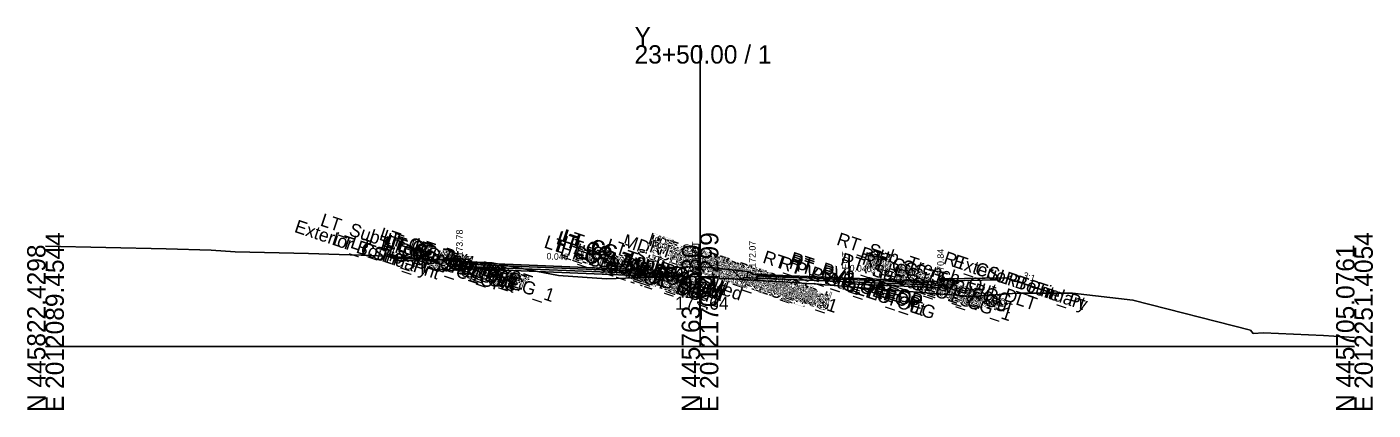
# Model space of a CAD drawing. Extents: x -26 to 3203, y -10 to 9532.
# Drawn here: x 997.2 to 1202.8, y 7490.3 to 7548.8 of the extents above; entities that cross this region are included whole.
import ezdxf

# ---------------------------------------------------------------- set-up
doc = ezdxf.new("R2010")
doc.units = 0
for name, color, linetype in [('Default', 7, 'Continuous'), ('Exist CMT Pavement', 7, 'Continuous'), ('Exist Cross Section Cell', 7, 'Continuous'), ('Exist XS Center Line Elevation Label', 7, 'Continuous'), ('Exist XS Ground Line', 7, 'Continuous'), ('Prop CMT Conc Surface', 7, 'Continuous'), ('Prop CMT Concrete Structures', 7, 'Continuous'), ('Prop CMT Pvmt Course 1', 7, 'Continuous'), ('Prop CMT Pvmt Course 1 CG', 7, 'Continuous'), ('Prop CMT Pvmt Course 2', 7, 'Continuous'), ('Prop CMT Pvmt Course 2 Wedge', 7, 'Continuous'), ('Prop CMT Pvmt Course 3', 7, 'Continuous'), ('Prop CMT Pvmt Course 3 Wedge', 7, 'Continuous'), ('Prop CMT Pvmt Surface', 7, 'Continuous'), ('Prop CMT Slope Grass', 7, 'Continuous'), ('Prop CMT Subgrade Earthwork', 7, 'Continuous'), ('Prop XS Hydro Elevations', 7, 'Continuous'), ('Prop XS Label Text', 7, 'Continuous'), ('Prop XS SE Text', 7, 'Continuous'), ('Prop XS Side Slope Text', 7, 'Continuous'), ('Scratch_Level_0', 7, 'Continuous')]:
    doc.layers.add(name, color=color, linetype=linetype)

msp = doc.modelspace()

# ---------------------------------------------------------------- linework, layer by layer
at = {"layer": 'Exist CMT Pavement'}
msp.add_lwpolyline([(1108.75, 7510.11), (1110.54, 7510.01), (1111.08, 7509.98), (1111.56, 7509.96), (1111.65, 7509.95), (1112.74, 7509.88), (1114.25, 7509.78), (1114.81, 7509.75), (1116.31, 7509.64), (1117.43, 7509.57), (1118.11, 7509.53), (1119.05, 7509.46), (1119.9, 7509.39), (1120.51, 7509.34), (1123.15, 7509.12), (1123.4, 7509.09), (1123.9, 7509.04), (1124.08, 7509.02)], dxfattribs=at)
at = {"layer": 'Exist Cross Section Cell'}
for p, q in [((1100, 7500), (1100, 7546.04)), ((1000, 7500), (1100, 7500)), ((1100, 7500), (1200, 7500))]:
    msp.add_line(p, q, dxfattribs=at)
at = {"layer": 'Exist XS Ground Line'}
msp.add_lwpolyline([(1000, 7515.35), (1018.43, 7514.94), (1025.32, 7514.73), (1028.97, 7514.5), (1040.19, 7514.23), (1044.86, 7514.08), (1048.25, 7513.98), (1052.02, 7513.83), (1058.78, 7513.38), (1064.83, 7512.97), (1068.24, 7512.78), (1078.38, 7510.86), (1085.69, 7510.36), (1093, 7510.59), (1098.54, 7510.7), (1099.15, 7510.69), (1099.87, 7510.64), (1102.01, 7510.51), (1105.05, 7510.35), (1106.33, 7510.27), (1108.15, 7510.15), (1110.54, 7510.01), (1111.08, 7509.98), (1111.56, 7509.96), (1112.74, 7509.88), (1114.25, 7509.78), (1114.81, 7509.75), (1116.31, 7509.64), (1117.43, 7509.57), (1118.11, 7509.53), (1119.05, 7509.46), (1119.9, 7509.39), (1120.51, 7509.34), (1123.4, 7509.09), (1124.08, 7509.02), (1141.7, 7507.67), (1148.39, 7508.16), (1156.89, 7508.16), (1166.14, 7507.12), (1184.1, 7502.51), (1184.51, 7502.01), (1186.1, 7502.11), (1195.24, 7501.69), (1200, 7501.4)], dxfattribs=at)
at = {"layer": 'Prop CMT Conc Surface'}
for points in [[(1058.75, 7513.37), (1053.75, 7513.47)], [(1063.25, 7512.78), (1063.25, 7513.28), (1062.75, 7513.28)], [(1065.25, 7512.78), (1063.25, 7512.78)], [(1091.25, 7511.74), (1093.25, 7511.66), (1093.25, 7511.83), (1094, 7512.08)], [(1108.75, 7511.04), (1108, 7511.07), (1108, 7511.24), (1107.24, 7511.49)], [(1134.75, 7510), (1136.75, 7509.84)], [(1136.75, 7509.84), (1136.75, 7510.34), (1137.25, 7510.34)]]:
    msp.add_lwpolyline(points, dxfattribs=at)
at = {"layer": 'Prop CMT Concrete Structures'}
for points in [[(1053.75, 7513.14), (1053.75, 7513.47)], [(1053.75, 7513.47), (1058.75, 7513.37)], [(1058.75, 7513.04), (1053.75, 7513.14)], [(1058.75, 7513.37), (1058.75, 7513.04)], [(1065.25, 7512.78), (1063.25, 7512.78), (1063.25, 7513.28), (1062.75, 7513.28)], [(1062.75, 7513.28), (1062.75, 7512.3), (1065.25, 7512.2)], [(1065.25, 7512.2), (1065.25, 7512.78)], [(1091.25, 7511.74), (1093.25, 7511.66), (1093.25, 7511.83), (1094, 7512.08)], [(1091.25, 7511.16), (1091.25, 7511.74)], [(1094, 7512.08), (1094, 7511.05)], [(1108.75, 7511.04), (1108, 7511.07), (1108, 7511.24), (1107.24, 7511.49)], [(1107.24, 7511.49), (1107.24, 7510.52)], [(1094, 7511.05), (1091.25, 7511.16)], [(1107.24, 7510.52), (1108.75, 7510.46)], [(1108.75, 7510.46), (1108.75, 7511.04)], [(1134.75, 7510), (1136.75, 7509.84), (1136.75, 7510.34), (1137.25, 7510.34)], [(1137.25, 7510.34), (1137.25, 7509.32), (1134.75, 7509.42)], [(1134.75, 7509.42), (1134.75, 7510)], [(1145.75, 7510.52), (1137.75, 7510.36)], [(1137.75, 7510.36), (1137.75, 7510.03)], [(1137.75, 7510.03), (1145.75, 7510.19)], [(1145.75, 7510.19), (1145.75, 7510.52)]]:
    msp.add_lwpolyline(points, dxfattribs=at)
at = {"layer": 'Prop CMT Pvmt Course 1'}
for points in [[(1091.25, 7511.74), (1065.25, 7512.78)], [(1065.25, 7512.78), (1065.25, 7512.53)], [(1065.25, 7512.53), (1091.25, 7511.49)], [(1091.25, 7511.49), (1091.25, 7511.74)], [(1091.25, 7511.49), (1091.25, 7511.49), (1091.25, 7511.49)], [(1108.75, 7511.04), (1134.75, 7510)], [(1108.75, 7510.79), (1108.75, 7511.04)], [(1134.75, 7509.75), (1124.08, 7510.18), (1108.75, 7510.79)], [(1108.75, 7510.79), (1108.75, 7510.79)], [(1134.75, 7510), (1134.75, 7509.75)]]:
    msp.add_lwpolyline(points, dxfattribs=at)
at = {"layer": 'Prop CMT Pvmt Course 1 CG'}
for points in [[(1065.25, 7512.2), (1062.25, 7512.32), (1061.93, 7512)], [(1061.93, 7512), (1065.25, 7511.87)], [(1065.25, 7511.87), (1065.25, 7512.2)], [(1091.25, 7511.16), (1094.5, 7511.03), (1094.85, 7510.68)], [(1091.25, 7510.83), (1091.25, 7511.16)], [(1094.85, 7510.68), (1091.25, 7510.83)], [(1108.75, 7510.46), (1106.74, 7510.54), (1106.42, 7510.22)], [(1106.42, 7510.22), (1108.75, 7510.13)], [(1108.75, 7510.13), (1108.75, 7510.46)], [(1134.75, 7509.42), (1137.75, 7509.3), (1138.1, 7508.95)], [(1134.75, 7509.09), (1134.75, 7509.42)], [(1138.1, 7508.95), (1134.75, 7509.09)]]:
    msp.add_lwpolyline(points, dxfattribs=at)
at = {"layer": 'Prop CMT Pvmt Course 2'}
for points in [[(1091.25, 7511.49), (1065.25, 7512.53)], [(1065.25, 7512.53), (1065.25, 7512.2)], [(1065.25, 7512.2), (1091.25, 7511.16)], [(1091.25, 7511.16), (1091.25, 7511.49)], [(1108.75, 7510.79), (1108.75, 7510.79)], [(1122.81, 7509.9), (1122.81, 7510.23)], [(1122.81, 7510.23), (1134.75, 7509.75)], [(1134.75, 7509.42), (1122.81, 7509.9)], [(1134.75, 7509.75), (1134.75, 7509.42)]]:
    msp.add_lwpolyline(points, dxfattribs=at)
msp.add_lwpolyline([(1108.75, 7510.79), (1108.75, 7510.46), (1108.75, 7510.46)], close=True, dxfattribs=at)
at = {"layer": 'Prop CMT Pvmt Course 2 Wedge'}
for points in [[(1108.75, 7510.46), (1108.75, 7510.79)], [(1108.75, 7510.79), (1110.54, 7510.72), (1111.08, 7510.7), (1111.56, 7510.68), (1111.65, 7510.68), (1112.74, 7510.63), (1114.25, 7510.57), (1114.81, 7510.55), (1116.31, 7510.49), (1117.43, 7510.45), (1118.11, 7510.42), (1119.05, 7510.38), (1119.9, 7510.35), (1120.51, 7510.32), (1122.81, 7510.23)], [(1122.81, 7509.9), (1120.51, 7509.99), (1119.9, 7510.01), (1119.05, 7510.05), (1118.11, 7510.09), (1117.43, 7510.11), (1116.31, 7510.16), (1114.81, 7510.22), (1114.25, 7510.24), (1112.74, 7510.3), (1111.65, 7510.34), (1111.56, 7510.35), (1111.08, 7510.37), (1110.54, 7510.39), (1108.75, 7510.46)], [(1122.81, 7510.23), (1122.81, 7509.9)]]:
    msp.add_lwpolyline(points, dxfattribs=at)
at = {"layer": 'Prop CMT Pvmt Course 3'}
for points in [[(1091.25, 7511.16), (1065.25, 7512.2)], [(1065.25, 7512.2), (1065.25, 7511.87)], [(1065.25, 7511.87), (1091.25, 7510.83)], [(1091.25, 7510.83), (1091.25, 7511.16)], [(1108.75, 7510.46), (1108.75, 7510.46), (1108.75, 7510.13), (1108.75, 7510.13)], [(1108.75, 7510.13), (1108.75, 7510.46)], [(1122.81, 7509.9), (1134.75, 7509.42)], [(1122.81, 7509.57), (1122.81, 7509.9)], [(1134.75, 7509.09), (1122.81, 7509.57)], [(1134.75, 7509.42), (1134.75, 7509.09)]]:
    msp.add_lwpolyline(points, dxfattribs=at)
at = {"layer": 'Prop CMT Pvmt Course 3 Wedge'}
for points in [[(1108.75, 7510.11), (1108.75, 7510.46)], [(1108.75, 7510.46), (1110.54, 7510.39), (1111.08, 7510.37), (1111.56, 7510.35), (1111.65, 7510.34), (1112.74, 7510.3), (1114.25, 7510.24), (1114.81, 7510.22), (1116.31, 7510.16), (1117.43, 7510.11), (1118.11, 7510.09), (1119.05, 7510.05), (1119.9, 7510.01), (1120.51, 7509.99), (1122.81, 7509.9)], [(1124.08, 7509.02), (1123.9, 7509.04), (1123.4, 7509.09), (1123.15, 7509.12), (1120.51, 7509.34), (1119.9, 7509.39), (1119.05, 7509.46), (1118.11, 7509.53), (1117.43, 7509.57), (1116.31, 7509.64), (1114.81, 7509.75), (1114.25, 7509.78), (1112.74, 7509.88), (1111.65, 7509.95), (1111.56, 7509.96), (1111.08, 7509.98), (1110.54, 7510.01), (1108.75, 7510.11)], [(1122.81, 7509.9), (1122.81, 7509.14)]]:
    msp.add_lwpolyline(points, dxfattribs=at)
at = {"layer": 'Prop CMT Pvmt Surface'}
for points in [[(1091.25, 7511.74), (1065.25, 7512.78)], [(1108.75, 7511.04), (1134.75, 7510)]]:
    msp.add_lwpolyline(points, dxfattribs=at)
at = {"layer": 'Prop CMT Slope Grass'}
for points in [[(1053.25, 7513.47), (1052.23, 7513.81)], [(1062.75, 7513.28), (1053.25, 7513.47)], [(1094, 7512.08), (1100.62, 7512.21)], [(1107.24, 7511.49), (1100.62, 7512.21)], [(1137.25, 7510.34), (1146.75, 7510.53)], [(1146.75, 7510.53), (1153.88, 7508.16)]]:
    msp.add_lwpolyline(points, dxfattribs=at)
at = {"layer": 'Prop CMT Subgrade Earthwork'}
for points in [[(1065.25, 7511.87), (1061.93, 7512), (1060.6, 7513.33)], [(1091.25, 7510.83), (1065.25, 7511.87)], [(1065.25, 7511.87), (1065.25, 7511.87)], [(1096.29, 7512.13), (1094.85, 7510.68)], [(1104.89, 7511.75), (1106.42, 7510.22)], [(1094.85, 7510.68), (1091.25, 7510.83)], [(1091.25, 7510.83), (1091.25, 7510.83)], [(1091.25, 7510.83), (1091.25, 7510.83)], [(1106.42, 7510.22), (1108.75, 7510.13)], [(1108.75, 7510.13), (1108.74, 7510.12)], [(1108.75, 7510.13), (1108.75, 7510.13)], [(1108.75, 7510.13), (1108.75, 7510.13)], [(1122.81, 7509.57), (1134.75, 7509.09)], [(1122.81, 7509.57), (1122.82, 7509.14)], [(1134.75, 7509.09), (1138.1, 7508.95), (1139.53, 7510.39)], [(1134.75, 7509.09), (1134.75, 7509.09)]]:
    msp.add_lwpolyline(points, dxfattribs=at)
at = {"layer": 'Prop XS Label Text'}
for p, q in [((1099.87, 7515.64), (1099.87, 7510.64)), ((1122.81, 7514.14), (1122.81, 7509.14))]:
    msp.add_line(p, q, dxfattribs=at)

# ---------------------------------------------------------------- texts
at = {"layer": 'Default'}
msp.add_text('-', height=0.0001, dxfattribs=at).set_placement((1000, 7500))
at = {"layer": 'Exist Cross Section Cell'}
for s, p in [('Y', (1090, 7546.04)), ('23+50.00 / 1', (1090, 7543.24))]:
    msp.add_text(s, height=2.8, dxfattribs=at).set_placement(p)
for s, p in [('E 2012089.4544', (1002.8, 7490)), ('E 2012170.4299', (1102.8, 7490)), ('E 2012251.4054', (1202.8, 7490)), ('N 445822.4298', (1000, 7490)), ('N 445763.7530', (1100, 7490)), ('N 445705.0761', (1200, 7490))]:
    msp.add_text(s, height=2.8, rotation=90, dxfattribs=at).set_placement(p)
at = {"layer": 'Exist XS Center Line Elevation Label'}
msp.add_text('171.64', height=2, dxfattribs=at).set_placement((1096.2, 7505.64))
at = {"layer": 'Prop XS Hydro Elevations'}
for s, p in [('173.78', (1063.75, 7513.78)), ('172.66', (1093.75, 7512.66)), ('172.07', (1108.5, 7512.07)), ('170.84', (1137.25, 7510.84))]:
    msp.add_text(s, height=1, rotation=90, dxfattribs=at).set_placement(p)
at = {"layer": 'Prop XS Label Text'}
for p in [(1099.77, 7511.67), (1122.71, 7510.17)]:
    msp.add_text('E. EOT', height=1, rotation=90, dxfattribs=at).set_placement(p)
at = {"layer": 'Prop XS SE Text'}
for p in [(1076.54, 7513.33), (1122.85, 7511.5)]:
    msp.add_text('0.040', height=1, rotation=357.7094, dxfattribs=at).set_placement(p)
at = {"layer": 'Prop XS Side Slope Text'}
for p in [(1051.61, 7514.81), (1149.27, 7510.49)]:
    msp.add_text('3:1', height=1, rotation=341.5651, dxfattribs=at).set_placement(p)
at = {"layer": 'Scratch_Level_0'}
for s, p in [('LT_Sub_Trench_Out_DLT', (1041.85, 7518.52)), ('Exterior Boundary', (1037.89, 7517.54)), ('LT_CG_Top_Face', (1050.85, 7516.36)), ('LT_CG_Top_BOC', (1051.32, 7516.04)), ('LT_CG_Top FOC Out', (1078.02, 7515.85)), ('LT_CG_Top BOC Out', (1078.73, 7516.12)), ('LT_CG_Top_BOC_Med', (1078.88, 7516.07)), ('LT_CSLP_Pnt', (1043.61, 7515.63)), ('LT_Tie_Pt', (1046.45, 7515.14)), ('LT_CG1_Shelf_Out', (1049.18, 7515.62)), ('LT_CG_Bot_BOC', (1051.35, 7515.05)), ('LT_CG_Top_Gut', (1051.77, 7515.56)), ('LT_Sub_OEOT_CG_1', (1051.86, 7515.28)), ('LT_Sub_OEOP', (1052.23, 7514.18)), ('LT_CG_Bot_IE', (1055.36, 7514.44)), ('LT_Sub_OEOT', (1055.52, 7514.06)), ('LT_PV2_OEOT', (1055.61, 7514.69)), ('LT_PV3_OEOT', (1055.61, 7514.36)), ('LT_PV1_OEOT', (1056.15, 7514.76)), ('LT_CG_Bot FOG Out', (1076.05, 7515.17)), ('LT_CG_Bot_IE_Med', (1077.71, 7514.62)), ('LT_CG_Top Gut Out', (1077.9, 7515.73)), ('LT_Sub_IEOT_CG_1', (1078.47, 7514.03)), ('LT_CG_Bot BOC Out', (1078.76, 7515.08)), ('LT_PV2_OEEOP', (1080.79, 7513.93)), ('LT_CG1_Shelf_In', (1082.96, 7513.82)), ('LT_Sub_DLT_In', (1085.49, 7514.67)), ('MD_Crown Point', (1088.04, 7515.35)), ('RT_CG_Top_Face_Med', (1091.86, 7515.57)), ('RT_CG_Top_BOC_Med', (1092.07, 7515.49)), ('RT_CG_Bot_BOC_Med', (1092.1, 7514.51)), ('RT_CG_Top_Gut_Med', (1092.79, 7515.09)), ('RT_Sub_DLT_In', (1094.04, 7514.31)), ('RT_CG_Bot_IE_Med', (1095.17, 7513.93)), ('RT_Sub_Trench_Out_DLT', (1120.74, 7515.6)), ('LT_Sub_OEEOP', (1080.7, 7513.29)), ('LT_PV3_OEEOP', (1080.79, 7513.59)), ('LT_Sub_IEEOP', (1081.31, 7513.09)), ('LT_PV2_IEEOP', (1081.4, 7513.72)), ('LT_Sub_PGL', (1082.51, 7512.69)), ('LT_PV2_PGL', (1082.6, 7513.32)), ('LT_PV1_PGL', (1083.14, 7513.39)), ('LT_Sub_IEOP', (1085.76, 7512.66)), ('RT_CG1_Shelf_In', (1095.16, 7513.35)), ('RT_PV_Sub_Tie_In', (1095.63, 7513.43)), ('RT_Sub_IEOT_CG_1', (1095.93, 7513.35)), ('RT_PV_IEEOP_EG', (1097.18, 7512.92)), ('RT_Sub_IEOP', (1097.29, 7512.21)), ('RT_Sub_IEEOP', (1098.77, 7512.4)), ('RT_PV2_IEEOP', (1098.86, 7513.04)), ('RT_PV3_IEEOP', (1098.86, 7512.7)), ('RT_Sub_PGL', (1099.96, 7512)), ('RT_PV2_PGL', (1100.05, 7512.64)), ('RT_PV3_PGL', (1100.05, 7512.31)), ('RT_PV1_PGL', (1100.59, 7512.71)), ('RT_PV_Sub_Tie_Out', (1109.45, 7512.85)), ('RT_PV_OEEOP_EG', (1111.9, 7512.03)), ('RT_Sub_OEEOP', (1113.48, 7511.99)), ('RT_PV2_OEEOP', (1113.57, 7512.63)), ('RT_PV3_OEEOP', (1113.57, 7512.3)), ('RT_Sub_OEOT_CG_1', (1121.32, 7512.51)), ('RT_CG_Top_Face', (1124.3, 7513.44)), ('RT_CG1_Shelf_Out', (1124.63, 7512.62)), ('RT_PV2_OEOT', (1125.07, 7511.93)), ('RT_CG_Top_Gut', (1125.23, 7512.63)), ('RT_PV1_OEOT', (1125.6, 7512)), ('RT_CG_Top_BOC', (1125.77, 7513.12)), ('RT_CG_Bot_BOC', (1125.8, 7512.08)), ('RT_CSLP_Pnt', (1137.07, 7512.71)), ('Exterior Boundary', (1138.51, 7512.23)), ('RT_CG_Bot_IE', (1124.82, 7511.68)), ('RT_Sub_OEOT', (1124.98, 7511.29)), ('RT_PV3_OEOT', (1125.07, 7511.59)), ('RT_Sub_OEOP', (1128.35, 7511.15)), ('RT_Tie_Pt', (1146.34, 7509.62))]:
    msp.add_text(s, height=2, rotation=341.5651, dxfattribs=at).set_placement(p)

doc.saveas('drawing.dxf')
